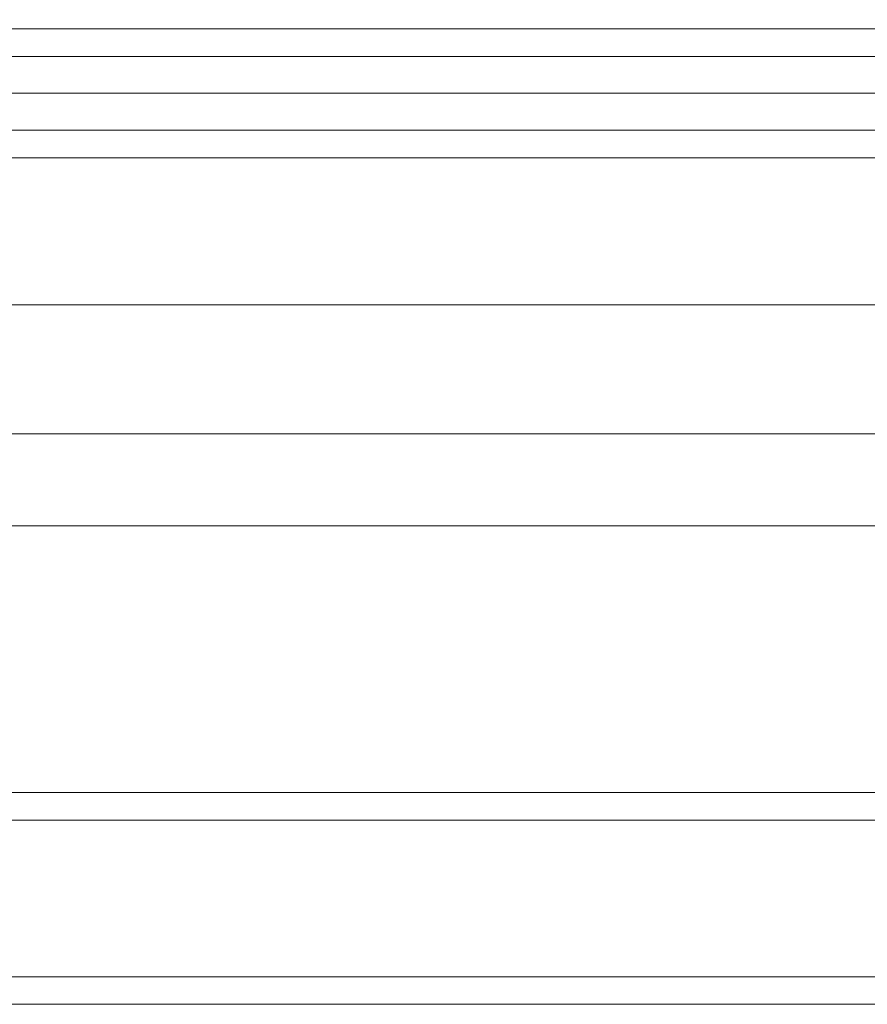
# Model space of a CAD drawing. Header units: millimetres. Extents: x -2233 to 61924, y -68080 to 6847.
# Tile 805 of 1056: x 25522 to 25614, y 1188 to 1295. Entities that reach past the tile are written whole.
import ezdxf

# ---------------------------------------------------------------- set-up
doc = ezdxf.new("R2010")
doc.units = ezdxf.units.MM
for name, color, linetype, lineweight in [('COTAS_P', 1, 'Continuous', 0), ('lateral_briquetadora', 7, 'Continuous', 0), ('lateral_C05', 7, 'Continuous', 0)]:
    doc.layers.add(name, color=color, linetype=linetype, lineweight=lineweight)
doc.dimstyles.new('R19_100', dxfattribs={"dimtxt": 250, "dimasz": 150, "dimexe": 150, "dimexo": 80, "dimgap": 100, "dimtad": 1, "dimtih": 1, "dimtoh": 1, "dimdsep": 46, "dimcen": 0.09, "dimadec": 0, "dimazin": 0, "dimtfac": 1, "dimtdec": 4, "dimtofl": 0, "dimtmove": 0, "dimatfit": 3, "dimfxl": 1, "dimtolj": 1, "dimtzin": 0, "dimarcsym": 0})

# ---------------------------------------------------------------- blocks, each defined once
blk = doc.blocks.new('DIM_R28_7')
at = {"layer": 'COTAS_P'}
for p, q in [((24250.07, 2141), (24400.07, 2186)), ((26750.07, 2141), (26600.07, 2186)), ((24250.07, 1241), (24250.07, 2141)), ((24250.07, 2141), (26750.07, 2141)), ((24250.07, 2141), (24400.07, 2096)), ((26750.07, 2141), (26600.07, 2096)), ((26750.07, 1241), (26750.07, 2141))]:
    blk.add_line(p, q, dxfattribs=at)
blk.add_text('2500 P', height=250, dxfattribs=at).set_placement((25500.07, 2241))

msp = doc.modelspace()

# ---------------------------------------------------------------- linework, layer by layer
at = {"layer": 'lateral_briquetadora'}
for p, q in [((23750.067, 1264), (25950.067, 1264)), ((24150.067, 1264), (25950.067, 1264)), ((23750.067, 1250), (25950.067, 1250)), ((23900.067, 1250), (25800.067, 1250)), ((24150.067, 1250), (25800.067, 1250)), ((23750.067, 1240), (25950.067, 1240)), ((23900.067, 1240), (25800.067, 1240))]:
    msp.add_line(p, q, dxfattribs=at)
at = {"layer": 'lateral_C05'}
for p, q in [((24250.067, 1294), (26750.067, 1294)), ((24310.067, 1294), (26690.067, 1294)), ((25527.821, 1294), (25527.831, 1294)), ((25527.831, 1294), (25527.848, 1294)), ((25527.848, 1294), (25527.872, 1294)), ((25527.872, 1294), (25527.903, 1294)), ((25527.903, 1294), (25527.94, 1294)), ((25527.94, 1294), (25527.983, 1294)), ((25527.983, 1294), (25528.033, 1294)), ((25528.033, 1294), (25528.09, 1294)), ((25528.09, 1294), (25528.152, 1294)), ((25528.152, 1294), (25528.221, 1294)), ((25528.221, 1294), (25528.295, 1294)), ((25528.295, 1294), (25528.375, 1294)), ((25528.375, 1294), (25528.461, 1294)), ((25528.461, 1294), (25528.552, 1294)), ((25528.552, 1294), (25528.647, 1294)), ((25528.647, 1294), (25528.748, 1294)), ((25528.748, 1294), (25528.853, 1294)), ((25528.853, 1294), (25528.962, 1294)), ((25528.962, 1294), (25529.075, 1294)), ((25529.075, 1294), (25529.192, 1294)), ((25529.192, 1294), (25529.313, 1294)), ((25529.313, 1294), (25529.436, 1294)), ((25529.436, 1294), (25529.563, 1294)), ((25529.563, 1294), (25529.692, 1294)), ((25529.692, 1294), (25529.823, 1294)), ((25529.823, 1294), (25529.956, 1294)), ((25529.956, 1294), (25530.09, 1294)), ((25530.09, 1294), (25530.226, 1294)), ((25530.226, 1294), (25530.362, 1294)), ((25530.362, 1294), (25530.499, 1294)), ((25530.499, 1294), (25530.636, 1294)), ((25530.636, 1294), (25530.773, 1294)), ((25530.773, 1294), (25530.909, 1294)), ((25530.909, 1294), (25531.045, 1294)), ((25531.045, 1294), (25531.179, 1294)), ((25531.179, 1294), (25531.312, 1294)), ((25531.312, 1294), (25531.443, 1294)), ((25531.443, 1294), (25531.572, 1294)), ((25531.572, 1294), (25531.699, 1294)), ((25531.699, 1294), (25531.822, 1294)), ((25531.822, 1294), (25531.942, 1294)), ((25531.942, 1294), (25532.059, 1294)), ((25532.059, 1294), (25532.173, 1294)), ((25532.173, 1294), (25532.282, 1294)), ((25532.282, 1294), (25532.387, 1294)), ((25532.387, 1294), (25532.488, 1294)), ((25532.488, 1294), (25532.583, 1294)), ((25532.583, 1294), (25532.674, 1294)), ((25532.674, 1294), (25532.76, 1294)), ((25532.76, 1294), (25532.84, 1294)), ((25532.84, 1294), (25532.914, 1294)), ((25532.914, 1294), (25532.983, 1294)), ((25532.983, 1294), (25533.045, 1294)), ((25533.045, 1294), (25533.102, 1294)), ((25533.102, 1294), (25533.152, 1294)), ((25533.152, 1294), (25533.195, 1294)), ((25533.195, 1294), (25533.232, 1294)), ((25533.232, 1294), (25533.263, 1294)), ((25533.263, 1294), (25533.287, 1294)), ((25533.287, 1294), (25533.304, 1294)), ((25533.304, 1294), (25533.314, 1294)), ((24250.067, 1291), (26750.067, 1291)), ((24310.067, 1291), (26690.067, 1291)), ((25500.567, 1291), (26099.817, 1291)), ((25523.576, 1291), (25523.591, 1291)), ((25523.591, 1291), (25523.613, 1291)), ((25523.613, 1291), (25523.643, 1291)), ((25523.643, 1291), (25523.68, 1291)), ((25523.68, 1291), (25523.724, 1291)), ((25523.724, 1291), (25523.775, 1291)), ((25523.775, 1291), (25523.833, 1291)), ((25523.833, 1291), (25523.898, 1291)), ((25523.898, 1291), (25523.969, 1291)), ((25523.969, 1291), (25524.047, 1291)), ((25524.047, 1291), (25524.132, 1291)), ((25524.132, 1291), (25524.222, 1291)), ((25524.222, 1291), (25524.318, 1291)), ((25524.318, 1291), (25524.42, 1291)), ((25524.42, 1291), (25524.527, 1291)), ((25524.527, 1291), (25524.639, 1291)), ((25524.639, 1291), (25524.756, 1291)), ((25524.756, 1291), (25524.878, 1291)), ((25524.878, 1291), (25525.003, 1291)), ((25525.003, 1291), (25525.133, 1291)), ((25525.133, 1291), (25525.266, 1291)), ((25525.266, 1291), (25525.402, 1291)), ((25525.402, 1291), (25525.541, 1291)), ((25525.461, 1291), (25525.448, 1291)), ((25525.454, 1291), (25525.471, 1291)), ((25525.481, 1291), (25525.461, 1291)), ((25525.471, 1291), (25525.495, 1291)), ((25525.509, 1291), (25525.481, 1291)), ((25525.495, 1291), (25525.527, 1291)), ((25525.544, 1291), (25525.509, 1291)), ((25525.527, 1291), (25525.566, 1291)), ((25525.541, 1291), (25525.683, 1291)), ((25525.586, 1291), (25525.544, 1291)), ((25525.566, 1291), (25525.612, 1291)), ((25525.635, 1291), (25525.586, 1291)), ((25525.612, 1291), (25525.665, 1291)), ((25525.692, 1291), (25525.635, 1291)), ((25525.665, 1291), (25525.725, 1291)), ((25525.683, 1291), (25525.827, 1291)), ((25525.755, 1291), (25525.692, 1291)), ((25525.725, 1291), (25525.792, 1291)), ((25525.825, 1291), (25525.755, 1291)), ((25525.792, 1291), (25525.865, 1291)), ((25525.901, 1291), (25525.825, 1291)), ((25525.827, 1291), (25525.973, 1291)), ((25525.865, 1291), (25525.945, 1291)), ((25525.901, 1291), (25530.151, 1291)), ((25525.945, 1291), (25526.03, 1291)), ((25525.973, 1291), (25526.12, 1291)), ((25526.03, 1291), (25526.122, 1291)), ((25526.12, 1291), (25526.269, 1291)), ((25526.122, 1291), (25526.22, 1291)), ((25526.22, 1291), (25526.323, 1291)), ((25526.269, 1291), (25526.418, 1291)), ((25526.323, 1291), (25526.432, 1291)), ((25526.418, 1291), (25526.567, 1291)), ((25526.432, 1291), (25526.545, 1291)), ((25526.545, 1291), (25526.663, 1291)), ((25526.567, 1291), (25534.567, 1291)), ((25526.663, 1291), (25526.786, 1291)), ((25526.786, 1291), (25526.913, 1291)), ((25526.913, 1291), (25527.043, 1291)), ((25527.043, 1291), (25527.177, 1291)), ((25527.177, 1291), (25527.314, 1291)), ((25527.314, 1291), (25527.454, 1291)), ((25527.454, 1291), (25527.597, 1291)), ((25527.597, 1291), (25527.741, 1291)), ((25527.741, 1291), (25527.888, 1291)), ((25527.821, 1291), (25527.831, 1291)), ((25527.831, 1291), (25527.848, 1291)), ((25527.848, 1291), (25527.872, 1291)), ((25527.872, 1291), (25527.903, 1291)), ((25527.888, 1291), (25528.035, 1291)), ((25527.903, 1291), (25527.94, 1291)), ((25527.94, 1291), (25527.983, 1291)), ((25527.983, 1291), (25528.033, 1291)), ((25528.033, 1291), (25528.09, 1291)), ((25528.035, 1291), (25528.184, 1291)), ((25528.09, 1291), (25528.152, 1291)), ((25528.152, 1291), (25528.221, 1291)), ((25528.184, 1291), (25528.333, 1291)), ((25528.221, 1291), (25528.295, 1291)), ((25528.295, 1291), (25528.375, 1291)), ((25528.333, 1291), (25528.483, 1291)), ((25528.375, 1291), (25528.461, 1291)), ((25528.461, 1291), (25528.552, 1291)), ((25528.483, 1291), (25528.632, 1291)), ((25528.552, 1291), (25528.647, 1291)), ((25528.632, 1291), (25528.781, 1291)), ((25528.647, 1291), (25528.748, 1291)), ((25528.748, 1291), (25528.853, 1291)), ((25528.781, 1291), (25528.929, 1291)), ((25528.853, 1291), (25528.962, 1291)), ((25528.929, 1291), (25529.076, 1291)), ((25528.962, 1291), (25529.075, 1291)), ((25529.075, 1291), (25529.192, 1291)), ((25529.076, 1291), (25529.222, 1291)), ((25529.192, 1291), (25529.313, 1291)), ((25529.222, 1291), (25529.365, 1291)), ((25529.313, 1291), (25529.436, 1291)), ((25529.365, 1291), (25529.506, 1291)), ((25529.436, 1291), (25529.563, 1291)), ((25529.506, 1291), (25529.645, 1291)), ((25529.563, 1291), (25529.692, 1291)), ((25529.645, 1291), (25529.78, 1291)), ((25529.692, 1291), (25529.823, 1291)), ((25529.78, 1291), (25529.912, 1291)), ((25529.823, 1291), (25529.956, 1291)), ((25529.912, 1291), (25530.041, 1291)), ((25529.956, 1291), (25530.09, 1291)), ((25530.041, 1291), (25530.166, 1291)), ((25530.09, 1291), (25530.226, 1291)), ((25530.151, 1291), (25530.233, 1291)), ((25530.166, 1291), (25530.286, 1291)), ((25530.226, 1291), (25530.362, 1291)), ((25530.321, 1291), (25530.233, 1291)), ((25530.286, 1291), (25530.402, 1291)), ((25530.415, 1291), (25530.321, 1291)), ((25530.362, 1291), (25530.499, 1291)), ((25530.402, 1291), (25530.512, 1291)), ((25530.515, 1291), (25530.415, 1291)), ((25530.499, 1291), (25530.636, 1291)), ((25530.512, 1291), (25530.618, 1291)), ((25530.62, 1291), (25530.515, 1291)), ((25530.618, 1291), (25530.718, 1291)), ((25530.73, 1291), (25530.62, 1291)), ((25530.636, 1291), (25530.773, 1291)), ((25530.718, 1291), (25530.813, 1291)), ((25530.845, 1291), (25530.73, 1291)), ((25530.773, 1291), (25530.909, 1291)), ((25530.813, 1291), (25530.902, 1291)), ((25530.965, 1291), (25530.845, 1291)), ((25530.902, 1291), (25530.984, 1291)), ((25530.909, 1291), (25531.045, 1291)), ((25531.089, 1291), (25530.965, 1291)), ((25530.984, 1291), (25535.234, 1291)), ((25531.045, 1291), (25531.179, 1291)), ((25531.217, 1291), (25531.089, 1291)), ((25531.179, 1291), (25531.312, 1291)), ((25531.348, 1291), (25531.217, 1291)), ((25531.312, 1291), (25531.443, 1291)), ((25531.483, 1291), (25531.348, 1291)), ((25531.443, 1291), (25531.572, 1291)), ((25531.621, 1291), (25531.483, 1291)), ((25531.572, 1291), (25531.699, 1291)), ((25531.761, 1291), (25531.621, 1291)), ((25531.699, 1291), (25531.822, 1291)), ((25531.904, 1291), (25531.761, 1291)), ((25531.822, 1291), (25531.942, 1291)), ((25532.048, 1291), (25531.904, 1291)), ((25531.942, 1291), (25532.059, 1291)), ((25532.194, 1291), (25532.048, 1291)), ((25532.059, 1291), (25532.173, 1291)), ((25532.173, 1291), (25532.282, 1291)), ((25532.342, 1291), (25532.194, 1291)), ((25532.282, 1291), (25532.387, 1291)), ((25532.49, 1291), (25532.342, 1291)), ((25532.387, 1291), (25532.488, 1291)), ((25532.488, 1291), (25532.583, 1291)), ((25532.639, 1291), (25532.49, 1291)), ((25532.583, 1291), (25532.674, 1291)), ((25532.788, 1291), (25532.639, 1291)), ((25532.674, 1291), (25532.76, 1291)), ((25532.76, 1291), (25532.84, 1291)), ((25532.937, 1291), (25532.788, 1291)), ((25532.84, 1291), (25532.914, 1291)), ((25532.914, 1291), (25532.983, 1291)), ((25533.085, 1291), (25532.937, 1291)), ((25532.983, 1291), (25533.045, 1291)), ((25533.045, 1291), (25533.102, 1291)), ((25533.232, 1291), (25533.085, 1291)), ((25533.102, 1291), (25533.152, 1291)), ((25533.152, 1291), (25533.195, 1291)), ((25533.195, 1291), (25533.232, 1291)), ((25533.378, 1291), (25533.232, 1291)), ((25533.232, 1291), (25533.263, 1291)), ((25533.263, 1291), (25533.287, 1291)), ((25533.287, 1291), (25533.304, 1291)), ((25533.304, 1291), (25533.314, 1291)), ((25533.522, 1291), (25533.378, 1291)), ((25533.664, 1291), (25533.522, 1291)), ((25533.803, 1291), (25533.664, 1291)), ((25533.94, 1291), (25533.803, 1291)), ((25534.074, 1291), (25533.94, 1291)), ((25534.205, 1291), (25534.074, 1291)), ((25534.331, 1291), (25534.205, 1291)), ((25534.454, 1291), (25534.331, 1291)), ((25534.572, 1291), (25534.454, 1291)), ((25534.567, 1291), (25534.715, 1291)), ((25534.686, 1291), (25534.572, 1291)), ((25534.795, 1291), (25534.686, 1291)), ((25534.715, 1291), (25534.862, 1291)), ((25534.898, 1291), (25534.795, 1291)), ((25534.862, 1291), (25535.008, 1291)), ((25534.997, 1291), (25534.898, 1291)), ((25535.089, 1291), (25534.997, 1291)), ((25535.008, 1291), (25535.153, 1291)), ((25535.176, 1291), (25535.089, 1291)), ((25535.153, 1291), (25535.296, 1291)), ((25535.256, 1291), (25535.176, 1291)), ((25535.234, 1291), (25535.306, 1291)), ((25535.33, 1291), (25535.256, 1291)), ((25535.296, 1291), (25535.438, 1291)), ((25535.306, 1291), (25535.372, 1291)), ((25535.398, 1291), (25535.33, 1291)), ((25535.372, 1291), (25535.432, 1291)), ((25535.459, 1291), (25535.398, 1291)), ((25535.432, 1291), (25535.486, 1291)), ((25535.438, 1291), (25535.578, 1291)), ((25535.513, 1291), (25535.459, 1291)), ((25535.486, 1291), (25535.534, 1291)), ((25535.56, 1291), (25535.513, 1291)), ((25535.534, 1291), (25535.576, 1291)), ((25535.6, 1291), (25535.56, 1291)), ((25535.576, 1291), (25535.611, 1291)), ((25535.578, 1291), (25535.716, 1291)), ((25535.633, 1291), (25535.6, 1291)), ((25535.611, 1291), (25535.64, 1291)), ((25535.659, 1291), (25535.633, 1291)), ((25535.64, 1291), (25535.663, 1291)), ((25535.663, 1291), (25535.679, 1291)), ((25535.689, 1291), (25535.678, 1291)), ((25535.716, 1291), (25535.85, 1291)), ((25535.85, 1291), (25535.982, 1291)), ((25535.982, 1291), (25536.11, 1291)), ((25536.11, 1291), (25536.234, 1291)), ((25536.234, 1291), (25536.355, 1291)), ((25536.355, 1291), (25536.471, 1291)), ((25536.471, 1291), (25536.582, 1291)), ((25536.582, 1291), (25536.689, 1291)), ((25536.689, 1291), (25536.79, 1291)), ((25536.79, 1291), (25536.887, 1291)), ((25536.887, 1291), (25536.977, 1291)), ((25536.977, 1291), (25537.062, 1291)), ((25537.062, 1291), (25537.141, 1291)), ((25537.141, 1291), (25537.213, 1291)), ((25537.213, 1291), (25537.279, 1291)), ((25537.279, 1291), (25537.339, 1291)), ((25537.339, 1291), (25537.392, 1291)), ((25537.392, 1291), (25537.438, 1291)), ((25537.438, 1291), (25537.478, 1291)), ((25537.478, 1291), (25537.51, 1291)), ((25537.51, 1291), (25537.535, 1291)), ((25537.535, 1291), (25537.553, 1291)), ((25537.553, 1291), (25537.564, 1291)), ((24300.067, 1287), (26700.067, 1287)), ((25500.567, 1287), (26099.817, 1287)), ((25523.576, 1287), (25523.591, 1287)), ((25523.591, 1287), (25523.613, 1287)), ((25523.613, 1287), (25523.643, 1287)), ((25523.643, 1287), (25523.68, 1287)), ((25523.68, 1287), (25523.724, 1287)), ((25523.724, 1287), (25523.775, 1287)), ((25523.775, 1287), (25523.833, 1287)), ((25523.833, 1287), (25523.898, 1287)), ((25523.898, 1287), (25523.969, 1287)), ((25523.969, 1287), (25524.047, 1287)), ((25524.047, 1287), (25524.132, 1287)), ((25524.132, 1287), (25524.222, 1287)), ((25524.222, 1287), (25524.318, 1287)), ((25524.318, 1287), (25524.42, 1287)), ((25524.42, 1287), (25524.527, 1287)), ((25524.527, 1287), (25524.639, 1287)), ((25524.639, 1287), (25524.756, 1287)), ((25524.756, 1287), (25524.878, 1287)), ((25524.878, 1287), (25525.003, 1287)), ((25525.003, 1287), (25525.133, 1287)), ((25525.133, 1287), (25525.266, 1287)), ((25525.266, 1287), (25525.402, 1287)), ((25525.402, 1287), (25525.541, 1287)), ((25525.461, 1287), (25525.448, 1287)), ((25525.454, 1287), (25525.471, 1287)), ((25525.481, 1287), (25525.461, 1287)), ((25525.471, 1287), (25525.495, 1287)), ((25525.509, 1287), (25525.481, 1287)), ((25525.495, 1287), (25525.527, 1287)), ((25525.544, 1287), (25525.509, 1287)), ((25525.527, 1287), (25525.566, 1287)), ((25525.541, 1287), (25525.683, 1287)), ((25525.586, 1287), (25525.544, 1287)), ((25525.566, 1287), (25525.612, 1287)), ((25525.635, 1287), (25525.586, 1287)), ((25525.612, 1287), (25525.665, 1287)), ((25525.692, 1287), (25525.635, 1287)), ((25525.665, 1287), (25525.725, 1287)), ((25525.683, 1287), (25525.827, 1287)), ((25525.755, 1287), (25525.692, 1287)), ((25525.725, 1287), (25525.792, 1287)), ((25525.825, 1287), (25525.755, 1287)), ((25525.792, 1287), (25525.865, 1287)), ((25525.901, 1287), (25525.825, 1287)), ((25525.827, 1287), (25525.973, 1287)), ((25525.865, 1287), (25525.945, 1287)), ((25525.901, 1287), (25530.151, 1287)), ((25525.945, 1287), (25526.03, 1287)), ((25525.973, 1287), (25526.12, 1287)), ((25526.03, 1287), (25526.122, 1287)), ((25526.12, 1287), (25526.269, 1287)), ((25526.122, 1287), (25526.22, 1287)), ((25526.22, 1287), (25526.323, 1287)), ((25526.269, 1287), (25526.418, 1287)), ((25526.323, 1287), (25526.432, 1287)), ((25526.418, 1287), (25526.567, 1287)), ((25526.432, 1287), (25526.545, 1287)), ((25526.545, 1287), (25526.663, 1287)), ((25526.567, 1287), (25534.567, 1287)), ((25526.663, 1287), (25526.786, 1287)), ((25526.786, 1287), (25526.913, 1287)), ((25526.913, 1287), (25527.043, 1287)), ((25527.043, 1287), (25527.177, 1287)), ((25527.177, 1287), (25527.314, 1287)), ((25527.314, 1287), (25527.454, 1287)), ((25527.454, 1287), (25527.597, 1287)), ((25527.597, 1287), (25527.741, 1287)), ((25527.741, 1287), (25527.888, 1287)), ((25527.821, 1287), (25527.831, 1287)), ((25527.831, 1287), (25527.848, 1287)), ((25527.848, 1287), (25527.872, 1287)), ((25527.872, 1287), (25527.903, 1287)), ((25527.888, 1287), (25528.035, 1287)), ((25527.903, 1287), (25527.94, 1287)), ((25527.94, 1287), (25527.983, 1287)), ((25527.983, 1287), (25528.033, 1287)), ((25528.033, 1287), (25528.09, 1287)), ((25528.035, 1287), (25528.184, 1287)), ((25528.09, 1287), (25528.152, 1287)), ((25528.152, 1287), (25528.221, 1287)), ((25528.184, 1287), (25528.333, 1287)), ((25528.221, 1287), (25528.295, 1287)), ((25528.295, 1287), (25528.375, 1287)), ((25528.333, 1287), (25528.483, 1287)), ((25528.375, 1287), (25528.461, 1287)), ((25528.461, 1287), (25528.552, 1287)), ((25528.483, 1287), (25528.632, 1287)), ((25528.552, 1287), (25528.647, 1287)), ((25528.632, 1287), (25528.781, 1287)), ((25528.647, 1287), (25528.748, 1287)), ((25528.748, 1287), (25528.853, 1287)), ((25528.781, 1287), (25528.929, 1287)), ((25528.853, 1287), (25528.962, 1287)), ((25528.929, 1287), (25529.076, 1287)), ((25528.962, 1287), (25529.075, 1287)), ((25529.075, 1287), (25529.192, 1287)), ((25529.076, 1287), (25529.222, 1287)), ((25529.192, 1287), (25529.313, 1287)), ((25529.222, 1287), (25529.365, 1287)), ((25529.313, 1287), (25529.436, 1287)), ((25529.365, 1287), (25529.506, 1287)), ((25529.436, 1287), (25529.563, 1287)), ((25529.506, 1287), (25529.645, 1287)), ((25529.563, 1287), (25529.692, 1287)), ((25529.645, 1287), (25529.78, 1287)), ((25529.692, 1287), (25529.823, 1287)), ((25529.78, 1287), (25529.912, 1287)), ((25529.823, 1287), (25529.956, 1287)), ((25529.912, 1287), (25530.041, 1287)), ((25529.956, 1287), (25530.09, 1287)), ((25530.041, 1287), (25530.166, 1287)), ((25530.09, 1287), (25530.226, 1287)), ((25530.151, 1287), (25530.233, 1287)), ((25530.166, 1287), (25530.286, 1287)), ((25530.226, 1287), (25530.362, 1287)), ((25530.321, 1287), (25530.233, 1287)), ((25530.286, 1287), (25530.402, 1287)), ((25530.415, 1287), (25530.321, 1287)), ((25530.362, 1287), (25530.499, 1287)), ((25530.402, 1287), (25530.512, 1287)), ((25530.515, 1287), (25530.415, 1287)), ((25530.499, 1287), (25530.636, 1287)), ((25530.512, 1287), (25530.618, 1287)), ((25530.62, 1287), (25530.515, 1287)), ((25530.618, 1287), (25530.718, 1287)), ((25530.73, 1287), (25530.62, 1287)), ((25530.636, 1287), (25530.773, 1287)), ((25530.718, 1287), (25530.813, 1287)), ((25530.845, 1287), (25530.73, 1287)), ((25530.909, 1287), (25530.773, 1287)), ((25530.813, 1287), (25530.902, 1287)), ((25530.965, 1287), (25530.845, 1287)), ((25530.902, 1287), (25530.984, 1287)), ((25531.045, 1287), (25530.909, 1287)), ((25531.089, 1287), (25530.965, 1287)), ((25530.984, 1287), (25535.234, 1287)), ((25531.179, 1287), (25531.045, 1287)), ((25531.217, 1287), (25531.089, 1287)), ((25531.312, 1287), (25531.179, 1287)), ((25531.348, 1287), (25531.217, 1287)), ((25531.443, 1287), (25531.312, 1287)), ((25531.483, 1287), (25531.348, 1287)), ((25531.443, 1287), (25531.572, 1287)), ((25531.621, 1287), (25531.483, 1287)), ((25531.699, 1287), (25531.572, 1287)), ((25531.761, 1287), (25531.621, 1287)), ((25531.822, 1287), (25531.699, 1287)), ((25531.904, 1287), (25531.761, 1287)), ((25531.942, 1287), (25531.822, 1287)), ((25532.048, 1287), (25531.904, 1287)), ((25532.059, 1287), (25531.942, 1287)), ((25532.194, 1287), (25532.048, 1287)), ((25532.059, 1287), (25532.173, 1287)), ((25532.173, 1287), (25532.282, 1287)), ((25532.342, 1287), (25532.194, 1287)), ((25532.282, 1287), (25532.387, 1287)), ((25532.49, 1287), (25532.342, 1287)), ((25532.387, 1287), (25532.488, 1287)), ((25532.488, 1287), (25532.583, 1287)), ((25532.639, 1287), (25532.49, 1287)), ((25532.583, 1287), (25532.674, 1287)), ((25532.788, 1287), (25532.639, 1287)), ((25532.674, 1287), (25532.76, 1287)), ((25532.76, 1287), (25532.84, 1287)), ((25532.937, 1287), (25532.788, 1287)), ((25532.84, 1287), (25532.914, 1287)), ((25532.914, 1287), (25532.983, 1287)), ((25533.085, 1287), (25532.937, 1287)), ((25532.983, 1287), (25533.045, 1287)), ((25533.045, 1287), (25533.102, 1287)), ((25533.232, 1287), (25533.085, 1287)), ((25533.102, 1287), (25533.152, 1287)), ((25533.152, 1287), (25533.195, 1287)), ((25533.195, 1287), (25533.232, 1287)), ((25533.232, 1287), (25533.263, 1287)), ((25533.378, 1287), (25533.232, 1287)), ((25533.263, 1287), (25533.287, 1287)), ((25533.287, 1287), (25533.304, 1287)), ((25533.304, 1287), (25533.314, 1287)), ((25533.522, 1287), (25533.378, 1287)), ((25533.664, 1287), (25533.522, 1287)), ((25533.803, 1287), (25533.664, 1287)), ((25533.94, 1287), (25533.803, 1287)), ((25534.074, 1287), (25533.94, 1287)), ((25534.205, 1287), (25534.074, 1287)), ((25534.331, 1287), (25534.205, 1287)), ((25534.454, 1287), (25534.331, 1287)), ((25534.572, 1287), (25534.454, 1287)), ((25534.567, 1287), (25534.715, 1287)), ((25534.686, 1287), (25534.572, 1287)), ((25534.795, 1287), (25534.686, 1287)), ((25534.715, 1287), (25534.862, 1287)), ((25534.898, 1287), (25534.795, 1287)), ((25534.862, 1287), (25535.008, 1287)), ((25534.997, 1287), (25534.898, 1287)), ((25535.089, 1287), (25534.997, 1287)), ((25535.008, 1287), (25535.153, 1287)), ((25535.176, 1287), (25535.089, 1287)), ((25535.153, 1287), (25535.296, 1287)), ((25535.256, 1287), (25535.176, 1287)), ((25535.234, 1287), (25535.306, 1287)), ((25535.33, 1287), (25535.256, 1287)), ((25535.296, 1287), (25535.438, 1287)), ((25535.306, 1287), (25535.372, 1287)), ((25535.398, 1287), (25535.33, 1287)), ((25535.372, 1287), (25535.432, 1287)), ((25535.459, 1287), (25535.398, 1287)), ((25535.432, 1287), (25535.486, 1287)), ((25535.438, 1287), (25535.578, 1287)), ((25535.513, 1287), (25535.459, 1287)), ((25535.486, 1287), (25535.534, 1287)), ((25535.56, 1287), (25535.513, 1287)), ((25535.534, 1287), (25535.576, 1287)), ((25535.6, 1287), (25535.56, 1287)), ((25535.576, 1287), (25535.611, 1287)), ((25535.578, 1287), (25535.716, 1287)), ((25535.633, 1287), (25535.6, 1287)), ((25535.611, 1287), (25535.64, 1287)), ((25535.659, 1287), (25535.633, 1287)), ((25535.64, 1287), (25535.663, 1287)), ((25535.663, 1287), (25535.679, 1287)), ((25535.689, 1287), (25535.678, 1287)), ((25535.716, 1287), (25535.85, 1287)), ((25535.85, 1287), (25535.982, 1287)), ((25535.982, 1287), (25536.11, 1287)), ((25536.11, 1287), (25536.234, 1287)), ((25536.234, 1287), (25536.355, 1287)), ((25536.355, 1287), (25536.471, 1287)), ((25536.471, 1287), (25536.582, 1287)), ((25536.582, 1287), (25536.689, 1287)), ((25536.689, 1287), (25536.79, 1287)), ((25536.79, 1287), (25536.887, 1287)), ((25536.887, 1287), (25536.977, 1287)), ((25536.977, 1287), (25537.062, 1287)), ((25537.062, 1287), (25537.141, 1287)), ((25537.141, 1287), (25537.213, 1287)), ((25537.213, 1287), (25537.279, 1287)), ((25537.279, 1287), (25537.339, 1287)), ((25537.339, 1287), (25537.392, 1287)), ((25537.392, 1287), (25537.438, 1287)), ((25537.438, 1287), (25537.478, 1287)), ((25537.478, 1287), (25537.51, 1287)), ((25537.51, 1287), (25537.535, 1287)), ((25537.535, 1287), (25537.553, 1287)), ((25537.553, 1287), (25537.564, 1287)), ((24300.067, 1283), (26700.067, 1283)), ((24310.067, 1283), (26690.067, 1283)), ((25527.821, 1283), (25527.831, 1283)), ((25527.831, 1283), (25527.848, 1283)), ((25527.848, 1283), (25527.872, 1283)), ((25527.872, 1283), (25527.903, 1283)), ((25527.903, 1283), (25527.94, 1283)), ((25527.94, 1283), (25527.983, 1283)), ((25527.983, 1283), (25528.033, 1283)), ((25528.033, 1283), (25528.09, 1283)), ((25528.09, 1283), (25528.152, 1283)), ((25528.152, 1283), (25528.221, 1283)), ((25528.221, 1283), (25528.295, 1283)), ((25528.295, 1283), (25528.375, 1283)), ((25528.375, 1283), (25528.461, 1283)), ((25528.461, 1283), (25528.552, 1283)), ((25528.552, 1283), (25528.647, 1283)), ((25528.647, 1283), (25528.748, 1283)), ((25528.748, 1283), (25528.853, 1283)), ((25528.853, 1283), (25528.962, 1283)), ((25528.962, 1283), (25529.075, 1283)), ((25529.075, 1283), (25529.192, 1283)), ((25529.192, 1283), (25529.313, 1283)), ((25529.313, 1283), (25529.436, 1283)), ((25529.436, 1283), (25529.563, 1283)), ((25529.563, 1283), (25529.692, 1283)), ((25529.692, 1283), (25529.823, 1283)), ((25529.823, 1283), (25529.956, 1283)), ((25529.956, 1283), (25530.09, 1283)), ((25530.09, 1283), (25530.226, 1283)), ((25530.226, 1283), (25530.362, 1283)), ((25530.362, 1283), (25530.499, 1283)), ((25530.499, 1283), (25530.636, 1283)), ((25530.636, 1283), (25530.773, 1283)), ((25530.909, 1283), (25530.773, 1283)), ((25531.045, 1283), (25530.909, 1283)), ((25531.179, 1283), (25531.045, 1283)), ((25531.312, 1283), (25531.179, 1283)), ((25531.443, 1283), (25531.312, 1283)), ((25531.443, 1283), (25531.572, 1283)), ((25531.699, 1283), (25531.572, 1283)), ((25531.822, 1283), (25531.699, 1283)), ((25531.942, 1283), (25531.822, 1283)), ((25532.059, 1283), (25531.942, 1283)), ((25532.059, 1283), (25532.173, 1283)), ((25532.173, 1283), (25532.282, 1283)), ((25532.282, 1283), (25532.387, 1283)), ((25532.387, 1283), (25532.488, 1283)), ((25532.488, 1283), (25532.583, 1283)), ((25532.583, 1283), (25532.674, 1283)), ((25532.674, 1283), (25532.76, 1283)), ((25532.76, 1283), (25532.84, 1283)), ((25532.84, 1283), (25532.914, 1283)), ((25532.914, 1283), (25532.983, 1283)), ((25532.983, 1283), (25533.045, 1283)), ((25533.045, 1283), (25533.102, 1283)), ((25533.102, 1283), (25533.152, 1283)), ((25533.152, 1283), (25533.195, 1283)), ((25533.195, 1283), (25533.232, 1283)), ((25533.232, 1283), (25533.263, 1283)), ((25533.263, 1283), (25533.287, 1283)), ((25533.287, 1283), (25533.304, 1283)), ((25533.304, 1283), (25533.314, 1283)), ((24310.067, 1280), (26690.067, 1280)), ((24310.067, 1211), (26690.067, 1211)), ((24310.067, 1208), (26690.067, 1208)), ((24250.067, 1191), (26750.067, 1191)), ((24250.067, 1188), (26750.067, 1188))]:
    msp.add_line(p, q, dxfattribs=at)

# ---------------------------------------------------------------- dimensions: what is measured, and where the dimension line sits
at = {"layer": 'COTAS_P'}
dim = msp.add_aligned_dim(p1=(24250.067, 1241), p2=(26750.067, 1241), distance=900, text='<> P', dimstyle='R19_100', dxfattribs=at)
dim.commit()
dim.dimension.update_dxf_attribs({"geometry": 'DIM_R28_7', "text_midpoint": (25500.067, 2141)})

doc.saveas('drawing.dxf')
